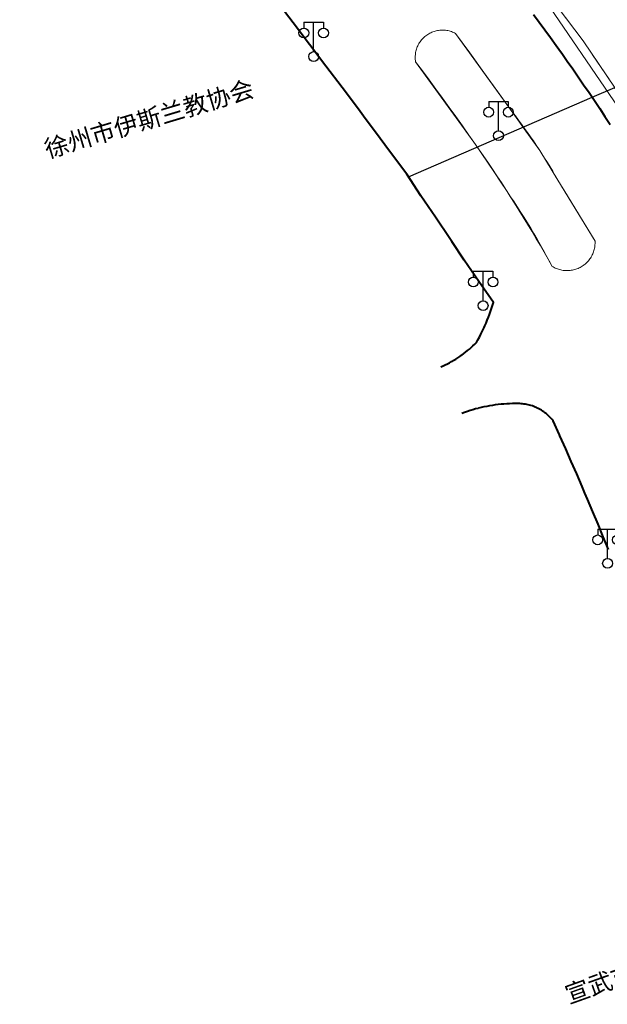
# Model space of a CAD drawing. Extents: x 39508475 to 39522402, y 3783947 to 3795549.
# Tile 295 of 323: x 39517918 to 39517978, y 3792733 to 3792833. Entities that reach past the tile are written whole.
import ezdxf
from ezdxf.enums import TextEntityAlignment as Align

# ---------------------------------------------------------------- set-up
doc = ezdxf.new("R2010")
doc.units = 0
doc.linetypes.add('X0', pattern=[4, 3, -1])
doc.layers.get('0').update_dxf_attribs({"linetype": 'CONTINUOUS'})
for name, color, linetype in [('DLSS', 4, 'CONTINUOUS'), ('JCDL_JMDD_F', 231, 'CONTINUOUS'), ('JCDL_JMDX_F', 231, 'CONTINUOUS'), ('JCDL_ZBM', 3, 'CONTINUOUS'), ('断面线', 2, 'CONTINUOUS')]:
    doc.layers.add(name, color=color, linetype=linetype)
for name, color, linetype, lineweight in [('JCDL_JMDX', 1, 'CONTINUOUS', 0), ('JCDL_ZBX', 3, 'CONTINUOUS', 0), ('JCDL_ZBX_F', 7, 'CONTINUOUS', 0), ('TEXTL_ZJ', 7, 'CONTINUOUS', 0)]:
    doc.layers.add(name, color=color, linetype=linetype, lineweight=lineweight)
doc.styles.add('HT', font='simhei.ttf')
doc.linetypes.add('X49', pattern='A,0,[5,symbolt.shx,S=1,R=0,X=0,Y=0],-10', length=10)

# ---------------------------------------------------------------- blocks, each defined once
blk = doc.blocks.new('3521000')
at = {"color": 0}
for p, q in [((-1, 3.5), (1, 3.5)), ((0, 0.5), (0, 3.5))]:
    blk.add_line(p, q, dxfattribs=at)
at = {"color": 0, "linetype": 'Continuous', "flags": 128}
for points in [[(-1, 3.5), (-1, 2.9)], [(1, 3.5), (1, 2.9)]]:
    blk.add_lwpolyline(points, dxfattribs=at)
at = {"color": 0}
for centre in [(-1, 2.4), (1, 2.4), (0, 0)]:
    blk.add_circle(centre, 0.5, dxfattribs=at)

msp = doc.modelspace()

# ---------------------------------------------------------------- linework, layer by layer
at = {"layer": 'DLSS', "linetype": 'Continuous', "lineweight": 40}
for points in [[(39517960.83301, 3792797.85), (39517961.05733, 3792797.95044), (39517961.2793, 3792798.05599), (39517961.499, 3792798.1662), (39517961.71632, 3792798.28102), (39517961.93117, 3792798.4004), (39517962.14345, 3792798.52429), (39517962.35306, 3792798.65264), (39517962.55992, 3792798.78538), (39517962.76393, 3792798.92246), (39517962.938, 3792799.045), (39517962.96501, 3792799.06382), (39517963.16305, 3792799.20939), (39517963.35798, 3792799.35911), (39517963.5497, 3792799.51291), (39517963.73813, 3792799.67073), (39517963.92319, 3792799.83249), (39517964.10479, 3792799.99812), (39517964.28285, 3792800.16754), (39517964.45699, 3792800.34099), (39517964.61095, 3792800.61665), (39517964.76001, 3792800.89499), (39517964.90453, 3792801.17572), (39517965.04444, 3792801.45876), (39517965.17973, 3792801.74405), (39517965.234, 3792801.86301), (39517965.31035, 3792802.03151), (39517965.43627, 3792802.32105), (39517965.55745, 3792802.61261), (39517965.67387, 3792802.90611), (39517965.78549, 3792803.20146), (39517965.89228, 3792803.49859), (39517965.99422, 3792803.79743), (39517966.09127, 3792804.09788), (39517966.183, 3792804.4), (39517964.69725, 3792806.56934), (39517963.21745, 3792808.74275), (39517961.93699, 3792810.634), (39517961.74318, 3792810.9199), (39517960.27443, 3792813.10079), (39517958.81121, 3792815.28539), (39517957.35399, 3792817.47401), (39517955.71733, 3792819.68736), (39517954.07605, 3792821.8973), (39517953.137, 3792823.157), (39517952.43053, 3792824.10408), (39517950.78076, 3792826.30768), (39517949.12675, 3792828.50811), (39517947.46851, 3792830.70535), (39517945.80604, 3792832.89939), (39517944.13935, 3792835.09023)], [(39517970.26917, 3792833.75626), (39517970.85237, 3792832.97332), (39517971.43174, 3792832.18753), (39517972.00725, 3792831.39892), (39517972.57891, 3792830.60751), (39517973.108, 3792829.867), (39517973.14669, 3792829.81331), (39517973.71058, 3792829.01635), (39517974.27057, 3792828.21664), (39517974.82664, 3792827.4142), (39517975.37879, 3792826.60905), (39517975.92699, 3792825.80121), (39517976.47123, 3792824.99071), (39517977.01151, 3792824.17755), (39517977.54781, 3792823.36176), (39517978.08011, 3792822.54336)], [(39517977.90579, 3792779.23661), (39517977.38097, 3792780.52672), (39517976.85016, 3792781.81438), (39517976.31382, 3792783.09975), (39517975.77196, 3792784.38281), (39517975.514, 3792784.987), (39517975.22459, 3792785.66352), (39517974.67174, 3792786.94187), (39517974.11339, 3792788.21784), (39517973.54911, 3792789.49119), (39517972.963, 3792790.815), (39517972.912, 3792790.93069), (39517972.27, 3792792.368), (39517972.17823, 3792792.4818), (39517972.08256, 3792792.59234), (39517971.98341, 3792792.69977), (39517971.88087, 3792792.80397), (39517971.77505, 3792792.90483), (39517971.66605, 3792793.00226), (39517971.55399, 3792793.09614), (39517971.43898, 3792793.18639), (39517971.32114, 3792793.27291), (39517971.20059, 3792793.35561), (39517971.07745, 3792793.43441), (39517970.95186, 3792793.50923), (39517970.893, 3792793.542), (39517970.82393, 3792793.57999), (39517970.6938, 3792793.64662), (39517970.56161, 3792793.70904), (39517970.42749, 3792793.76721), (39517970.29157, 3792793.82105), (39517970.154, 3792793.8705), (39517970.01492, 3792793.91554), (39517969.87447, 3792793.95609), (39517969.73279, 3792793.99213), (39517969.59002, 3792794.02362), (39517969.44633, 3792794.05051), (39517969.30185, 3792794.07279), (39517969.15672, 3792794.09044), (39517969.01111, 3792794.10343), (39517968.86516, 3792794.11175), (39517968.71901, 3792794.11501), (39517968.42618, 3792794.11677), (39517968.13338, 3792794.11261), (39517967.8407, 3792794.10299), (39517967.54825, 3792794.08792), (39517967.25614, 3792794.06739), (39517966.96446, 3792794.04141), (39517966.67331, 3792794.01), (39517966.38281, 3792793.97316), (39517966.09303, 3792793.93091), (39517965.8041, 3792793.88326), (39517965.51611, 3792793.83023), (39517965.22915, 3792793.77184), (39517964.94334, 3792793.7081), (39517964.65877, 3792793.63904), (39517964.62499, 3792793.63), (39517964.37553, 3792793.56468), (39517964.09373, 3792793.48506), (39517963.81346, 3792793.40019), (39517963.53483, 3792793.31011), (39517963.25792, 3792793.21484), (39517962.983, 3792793.114)]]:
    msp.add_lwpolyline(points, dxfattribs=at)
at = {"layer": 'JCDL_JMDX', "color": 6, "linetype": 'Continuous', "lineweight": 0}
msp.add_lwpolyline([(39517962.342, 3792831.82001), (39517962.23647, 3792831.87623), (39517962.12842, 3792831.92747), (39517962.01826, 3792831.974), (39517961.90619, 3792832.01573), (39517961.79243, 3792832.05259), (39517961.67718, 3792832.0845), (39517961.56066, 3792832.11142), (39517961.44309, 3792832.13328), (39517961.32469, 3792832.15005), (39517961.20568, 3792832.16169), (39517961.08627, 3792832.16818), (39517960.96669, 3792832.16952), (39517960.84717, 3792832.1657), (39517960.72792, 3792832.15673), (39517960.60917, 3792832.14262), (39517960.49114, 3792832.12339), (39517960.37405, 3792832.0991), (39517960.25812, 3792832.06977), (39517960.14356, 3792832.03547), (39517960.03059, 3792831.99626), (39517959.91941, 3792831.95221), (39517959.81024, 3792831.9034), (39517959.70328, 3792831.84994), (39517959.59872, 3792831.7919), (39517959.49676, 3792831.72941), (39517959.3976, 3792831.66257), (39517959.30141, 3792831.59152), (39517959.20837, 3792831.51639), (39517959.18399, 3792831.495), (39517959.11867, 3792831.43731), (39517959.03246, 3792831.35444), (39517958.9499, 3792831.26792), (39517958.87116, 3792831.17792), (39517958.79637, 3792831.08461), (39517958.72568, 3792830.98815), (39517958.65922, 3792830.88874), (39517958.5971, 3792830.78656), (39517958.53946, 3792830.68178), (39517958.48638, 3792830.57462), (39517958.43798, 3792830.46527), (39517958.39435, 3792830.35393), (39517958.35556, 3792830.24081), (39517958.32168, 3792830.12613), (39517958.29279, 3792830.01008), (39517958.26893, 3792829.8929), (39517958.25014, 3792829.7748), (39517958.23647, 3792829.656), (39517958.22794, 3792829.53672), (39517958.22456, 3792829.41719), (39517958.22635, 3792829.29762), (39517958.23329, 3792829.17823), (39517958.24537, 3792829.05926), (39517958.263, 3792828.94099), (39517958.95751, 3792828.01739), (39517959.64741, 3792827.09033), (39517960.33302, 3792826.16011), (39517961.01434, 3792825.22673), (39517961.69136, 3792824.29023), (39517962.36406, 3792823.35062), (39517963.03242, 3792822.40792), (39517963.69643, 3792821.46215), (39517964.193, 3792820.748), (39517964.35607, 3792820.51334), (39517965.01134, 3792819.5615), (39517965.66222, 3792818.60664), (39517966.3087, 3792817.6488), (39517966.95075, 3792816.68799), (39517967.58801, 3792815.72399), (39517967.94511, 3792815.19772), (39517968.29748, 3792814.66827), (39517968.64545, 3792814.13591), (39517968.98901, 3792813.6007), (39517969.32812, 3792813.06265), (39517969.66276, 3792812.52182), (39517969.82951, 3792812.24768), (39517969.99291, 3792811.97823), (39517970.31855, 3792811.43193), (39517970.63965, 3792810.88295), (39517970.9562, 3792810.33133), (39517971.26817, 3792809.77711), (39517971.57553, 3792809.22032), (39517971.87828, 3792808.66101), (39517972.176, 3792808.099), (39517972.27826, 3792808.03716), (39517972.38323, 3792807.98003), (39517972.4905, 3792807.92735), (39517972.59989, 3792807.8792), (39517972.7112, 3792807.83569), (39517972.82423, 3792807.79688), (39517972.9388, 3792807.76284), (39517973.05468, 3792807.73364), (39517973.17169, 3792807.70931), (39517973.28962, 3792807.68992), (39517973.40826, 3792807.67548), (39517973.5274, 3792807.66603), (39517973.64682, 3792807.66158), (39517973.76634, 3792807.66214), (39517973.88572, 3792807.66772), (39517974.00476, 3792807.67828), (39517974.12326, 3792807.69384), (39517974.241, 3792807.71434), (39517974.35777, 3792807.73976), (39517974.47338, 3792807.77005), (39517974.58762, 3792807.80517), (39517974.70029, 3792807.84504), (39517974.81118, 3792807.8896), (39517974.92011, 3792807.93876), (39517975.02688, 3792807.99245), (39517975.13131, 3792808.05057), (39517975.23321, 3792808.11302), (39517975.3324, 3792808.17968), (39517975.363, 3792808.202), (39517975.42872, 3792808.25044), (39517975.52198, 3792808.32517), (39517975.61203, 3792808.40375), (39517975.6987, 3792808.48604), (39517975.78185, 3792808.57188), (39517975.86133, 3792808.66114), (39517975.93699, 3792808.75365), (39517976.00871, 3792808.84924), (39517976.07637, 3792808.94777), (39517976.13983, 3792809.04904), (39517976.19899, 3792809.15288), (39517976.25375, 3792809.25911), (39517976.304, 3792809.36754), (39517976.34967, 3792809.47798), (39517976.39067, 3792809.59024), (39517976.42692, 3792809.70412), (39517976.45837, 3792809.81942), (39517976.48496, 3792809.93594), (39517976.50665, 3792810.05346), (39517976.52338, 3792810.1718), (39517976.53515, 3792810.29073), (39517976.54191, 3792810.41005), (39517976.54367, 3792810.52955), (39517976.54, 3792810.649), (39517973.73068, 3792815.27182), (39517972.751, 3792816.881), (39517970.91701, 3792819.892), (39517969.4966, 3792821.88628), (39517968.105, 3792823.832), (39517968.07252, 3792823.87794), (39517966.64504, 3792825.86717), (39517965.21417, 3792827.85396), (39517963.77992, 3792829.83831), (39517962.342, 3792831.82001), (39517962.342, 3792831.82001)], dxfattribs=at)
at = {"layer": 'JCDL_JMDX_F', "linetype": 'Continuous', "lineweight": 0}
msp.add_lwpolyline([(39517962.342, 3792831.82001), (39517962.23647, 3792831.87623), (39517962.12842, 3792831.92747), (39517962.01826, 3792831.974), (39517961.90619, 3792832.01573), (39517961.79243, 3792832.05259), (39517961.67718, 3792832.0845), (39517961.56066, 3792832.11142), (39517961.44309, 3792832.13328), (39517961.32469, 3792832.15005), (39517961.20568, 3792832.16169), (39517961.08627, 3792832.16818), (39517960.96669, 3792832.16952), (39517960.84717, 3792832.1657), (39517960.72792, 3792832.15673), (39517960.60917, 3792832.14262), (39517960.49114, 3792832.1234), (39517960.37405, 3792832.0991), (39517960.25812, 3792832.06977), (39517960.14356, 3792832.03547), (39517960.03059, 3792831.99626), (39517959.91941, 3792831.95221), (39517959.81024, 3792831.9034), (39517959.70328, 3792831.84993), (39517959.59872, 3792831.7919), (39517959.49676, 3792831.72941), (39517959.3976, 3792831.66257), (39517959.30141, 3792831.59152), (39517959.20837, 3792831.51639), (39517959.18399, 3792831.495), (39517959.11867, 3792831.43731), (39517959.03246, 3792831.35444), (39517958.9499, 3792831.26792), (39517958.87116, 3792831.17792), (39517958.79637, 3792831.08461), (39517958.72568, 3792830.98815), (39517958.65922, 3792830.88874), (39517958.5971, 3792830.78656), (39517958.53946, 3792830.68178), (39517958.48638, 3792830.57462), (39517958.43798, 3792830.46527), (39517958.39435, 3792830.35393), (39517958.35556, 3792830.24081), (39517958.32168, 3792830.12612), (39517958.29279, 3792830.01008), (39517958.26893, 3792829.8929), (39517958.25014, 3792829.7748), (39517958.23647, 3792829.656), (39517958.22794, 3792829.53672), (39517958.22456, 3792829.41719), (39517958.22635, 3792829.29762), (39517958.23329, 3792829.17823), (39517958.24537, 3792829.05926), (39517958.26301, 3792828.94099), (39517958.95751, 3792828.01739), (39517959.64741, 3792827.09033), (39517960.33302, 3792826.16011), (39517961.01434, 3792825.22673), (39517961.69136, 3792824.29023), (39517962.36406, 3792823.35062), (39517963.03242, 3792822.40792), (39517963.69643, 3792821.46215), (39517964.193, 3792820.748), (39517964.35607, 3792820.51334), (39517965.01134, 3792819.5615), (39517965.66222, 3792818.60664), (39517966.3087, 3792817.6488), (39517966.95075, 3792816.68799), (39517967.58801, 3792815.724), (39517967.94511, 3792815.19772), (39517968.29748, 3792814.66827), (39517968.64545, 3792814.13591), (39517968.98901, 3792813.6007), (39517969.32812, 3792813.06265), (39517969.66276, 3792812.52182), (39517969.82951, 3792812.24768), (39517969.99291, 3792811.97823), (39517970.31855, 3792811.43193), (39517970.63965, 3792810.88295), (39517970.9562, 3792810.33133), (39517971.26817, 3792809.77711), (39517971.57553, 3792809.22032), (39517971.87828, 3792808.66101), (39517972.176, 3792808.099), (39517972.27826, 3792808.03716), (39517972.38323, 3792807.98003), (39517972.4905, 3792807.92735), (39517972.59989, 3792807.8792), (39517972.7112, 3792807.83569), (39517972.82423, 3792807.79688), (39517972.9388, 3792807.76284), (39517973.05468, 3792807.73364), (39517973.17169, 3792807.70931), (39517973.28962, 3792807.68992), (39517973.40826, 3792807.67548), (39517973.5274, 3792807.66603), (39517973.64683, 3792807.66158), (39517973.76634, 3792807.66214), (39517973.88572, 3792807.66771), (39517974.00476, 3792807.67828), (39517974.12326, 3792807.69384), (39517974.241, 3792807.71434), (39517974.35777, 3792807.73976), (39517974.47338, 3792807.77005), (39517974.58762, 3792807.80517), (39517974.70029, 3792807.84504), (39517974.81118, 3792807.8896), (39517974.92011, 3792807.93876), (39517975.02688, 3792807.99245), (39517975.13131, 3792808.05057), (39517975.23321, 3792808.11302), (39517975.33241, 3792808.17968), (39517975.363, 3792808.202), (39517975.42872, 3792808.25044), (39517975.52198, 3792808.32517), (39517975.61203, 3792808.40375), (39517975.6987, 3792808.48604), (39517975.78185, 3792808.57188), (39517975.86133, 3792808.66114), (39517975.93699, 3792808.75365), (39517976.00871, 3792808.84924), (39517976.07637, 3792808.94777), (39517976.13983, 3792809.04904), (39517976.19899, 3792809.15288), (39517976.25375, 3792809.25911), (39517976.304, 3792809.36754), (39517976.34967, 3792809.47798), (39517976.39067, 3792809.59024), (39517976.42692, 3792809.70412), (39517976.45837, 3792809.81942), (39517976.48496, 3792809.93594), (39517976.50665, 3792810.05346), (39517976.52338, 3792810.1718), (39517976.53514, 3792810.29073), (39517976.54191, 3792810.41005), (39517976.54367, 3792810.52955), (39517976.54, 3792810.649), (39517973.73068, 3792815.27182), (39517972.751, 3792816.88099), (39517970.91701, 3792819.892), (39517969.4966, 3792821.88628), (39517968.105, 3792823.832), (39517968.07252, 3792823.87794), (39517966.64504, 3792825.86717), (39517965.21417, 3792827.85396), (39517963.77992, 3792829.83831), (39517962.342, 3792831.82001)], dxfattribs=at)
at = {"layer": 'JCDL_ZBM', "linetype": 'Continuous', "lineweight": 0}
for points in [[(39517980.206, 3792823.843), (39517975.329, 3792831.069), (39517956.14, 3792856.45499)], [(39517972.176, 3792808.099), (39517971.7681, 3792808.82341), (39517971.35563, 3792809.54523), (39517970.93895, 3792810.26462), (39517970.51806, 3792810.98156), (39517970.093, 3792811.69603), (39517969.66377, 3792812.40801), (39517969.23038, 3792813.11746), (39517968.79286, 3792813.82437), (39517968.35121, 3792814.52871), (39517967.90545, 3792815.23046), (39517967.58801, 3792815.724), (39517967.4556, 3792815.92959), (39517967.00167, 3792816.62608), (39517966.54368, 3792817.3199), (39517966.08164, 3792818.01104), (39517965.61557, 3792818.69947), (39517965.14548, 3792819.38515), (39517964.67139, 3792820.06808), (39517964.193, 3792820.748), (39517958.26301, 3792828.94099), (39517958.24537, 3792829.05926), (39517958.23329, 3792829.17823), (39517958.22635, 3792829.29762), (39517958.22456, 3792829.41719), (39517958.22794, 3792829.53672), (39517958.23647, 3792829.656), (39517958.25014, 3792829.7748), (39517958.26893, 3792829.8929), (39517958.29279, 3792830.01008), (39517958.32168, 3792830.12612), (39517958.35556, 3792830.24081), (39517958.39435, 3792830.35393), (39517958.43798, 3792830.46527), (39517958.48638, 3792830.57462), (39517958.53946, 3792830.68178), (39517958.5971, 3792830.78656), (39517958.65922, 3792830.88874), (39517958.72568, 3792830.98815), (39517958.79637, 3792831.08461), (39517958.87116, 3792831.17792), (39517958.9499, 3792831.26792), (39517959.03246, 3792831.35444), (39517959.11867, 3792831.43731), (39517959.18399, 3792831.495), (39517959.20837, 3792831.51639), (39517959.30141, 3792831.59152), (39517959.3976, 3792831.66257), (39517959.49676, 3792831.72941), (39517959.59872, 3792831.7919), (39517959.70328, 3792831.84993), (39517959.81024, 3792831.9034), (39517959.91941, 3792831.95221), (39517960.03059, 3792831.99626), (39517960.14356, 3792832.03547), (39517960.25812, 3792832.06977), (39517960.37405, 3792832.0991), (39517960.49114, 3792832.1234), (39517960.60917, 3792832.14262), (39517960.72792, 3792832.15673), (39517960.84717, 3792832.1657), (39517960.96669, 3792832.16952), (39517961.08627, 3792832.16818), (39517961.20568, 3792832.16169), (39517961.32469, 3792832.15005), (39517961.44309, 3792832.13328), (39517961.56066, 3792832.11142), (39517961.67718, 3792832.0845), (39517961.79243, 3792832.05259), (39517961.90619, 3792832.01573), (39517962.01826, 3792831.974), (39517962.12842, 3792831.92747), (39517962.23647, 3792831.87623), (39517962.342, 3792831.82001), (39517968.105, 3792823.832), (39517968.42491, 3792823.41825), (39517968.74074, 3792823.00136), (39517969.05275, 3792822.58162), (39517969.36094, 3792822.15906), (39517969.66527, 3792821.73371), (39517969.96572, 3792821.30561), (39517970.26226, 3792820.87479), (39517970.55487, 3792820.44129), (39517970.84352, 3792820.00515), (39517970.91701, 3792819.892), (39517971.12819, 3792819.5664), (39517971.40886, 3792819.12508), (39517971.6855, 3792818.68123), (39517971.95809, 3792818.23487), (39517972.22661, 3792817.78606), (39517972.49104, 3792817.33482), (39517972.751, 3792816.88099), (39517976.54, 3792810.649), (39517976.54367, 3792810.52955), (39517976.54191, 3792810.41005), (39517976.53514, 3792810.29073), (39517976.52338, 3792810.1718), (39517976.50665, 3792810.05346), (39517976.48496, 3792809.93594), (39517976.45837, 3792809.81942), (39517976.42692, 3792809.70412), (39517976.39067, 3792809.59024), (39517976.34967, 3792809.47798), (39517976.304, 3792809.36754), (39517976.25375, 3792809.25911), (39517976.19899, 3792809.15288), (39517976.13983, 3792809.04904), (39517976.07637, 3792808.94777), (39517976.00871, 3792808.84924), (39517975.93699, 3792808.75365), (39517975.86133, 3792808.66114), (39517975.78185, 3792808.57188), (39517975.6987, 3792808.48604), (39517975.61203, 3792808.40375), (39517975.52198, 3792808.32517), (39517975.42872, 3792808.25044), (39517975.363, 3792808.202), (39517975.33241, 3792808.17968), (39517975.23321, 3792808.11302), (39517975.13131, 3792808.05057), (39517975.02688, 3792807.99245), (39517974.92011, 3792807.93876), (39517974.81118, 3792807.8896), (39517974.70029, 3792807.84504), (39517974.58762, 3792807.80517), (39517974.47338, 3792807.77005), (39517974.35777, 3792807.73976), (39517974.241, 3792807.71434), (39517974.12326, 3792807.69384), (39517974.00476, 3792807.67828), (39517973.88572, 3792807.66771), (39517973.76634, 3792807.66214), (39517973.64683, 3792807.66158), (39517973.5274, 3792807.66603), (39517973.40826, 3792807.67548), (39517973.28962, 3792807.68992), (39517973.17169, 3792807.70931), (39517973.05468, 3792807.73364), (39517972.9388, 3792807.76284), (39517972.82423, 3792807.79688), (39517972.7112, 3792807.83569), (39517972.59989, 3792807.8792), (39517972.4905, 3792807.92735), (39517972.38323, 3792807.98003), (39517972.27826, 3792808.03716), (39517972.176, 3792808.099)]]:
    msp.add_lwpolyline(points, dxfattribs=at)
at = {"layer": 'JCDL_ZBX', "color": 114, "linetype": 'X49', "lineweight": 0, "true_color": 0x009944}
msp.add_lwpolyline([(39517896.652, 3792932.096), (39517943.57504, 3792871.51638), (39517967.76275, 3792840.66813), (39517982.18628, 3792819.48655), (39517992.18761, 3792801.63621), (39517996.76701, 3792790.89686), (39518000, 3792781.26292)], dxfattribs=at)
at = {"layer": 'JCDL_ZBX_F', "color": 114, "linetype": 'X0', "lineweight": 0, "true_color": 0x009944}
msp.add_lwpolyline([(39517980.206, 3792823.843), (39517975.329, 3792831.069), (39517956.14, 3792856.45499)], dxfattribs=at)
at = {"layer": '断面线', "color": 1, "flags": 128}
msp.add_lwpolyline([(39517957.52577, 3792817.21602), (39517976.25255, 3792825.31984), (39517978.5409, 3792826.3101), (39517985.15793, 3792829.17355), (39517988.04736, 3792830.42392), (39517988.55628, 3792830.64415), (39517997.43738, 3792834.48735), (39518007.61061, 3792838.88971), (39518016.57676, 3792842.76972), (39518025.3415, 3792846.56257), (39518033.9521, 3792850.28871), (39518040.77721, 3792853.24221), (39518047.48316, 3792856.14414), (39518047.87506, 3792856.31373), (39518050.70077, 3792857.53653), (39518054.12198, 3792859.01702), (39518065.64298, 3792864.00261)], dxfattribs=at)

# ---------------------------------------------------------------- block references
at = {"layer": 'JCDL_JMDD_F'}
for p in [(39517947.879, 3792829.47401), (39517966.706, 3792821.408), (39517965.142, 3792804.097), (39517977.815, 3792777.83101)]:
    msp.add_blockref('3521000', p, dxfattribs=at)

# ---------------------------------------------------------------- texts
at = {"layer": 'TEXTL_ZJ', "style": 'HT'}
for s, rotation, p in [('徐州市伊斯兰教协会', 16.648251, (39517920.9361, 3792818.58463)), ('宣武市场', 19.615192, (39517974.0706, 3792732.45143))]:
    msp.add_text(s, height=1.8, rotation=rotation, dxfattribs=at).set_placement(p, align=Align.BOTTOM_LEFT)

doc.saveas('drawing.dxf')
